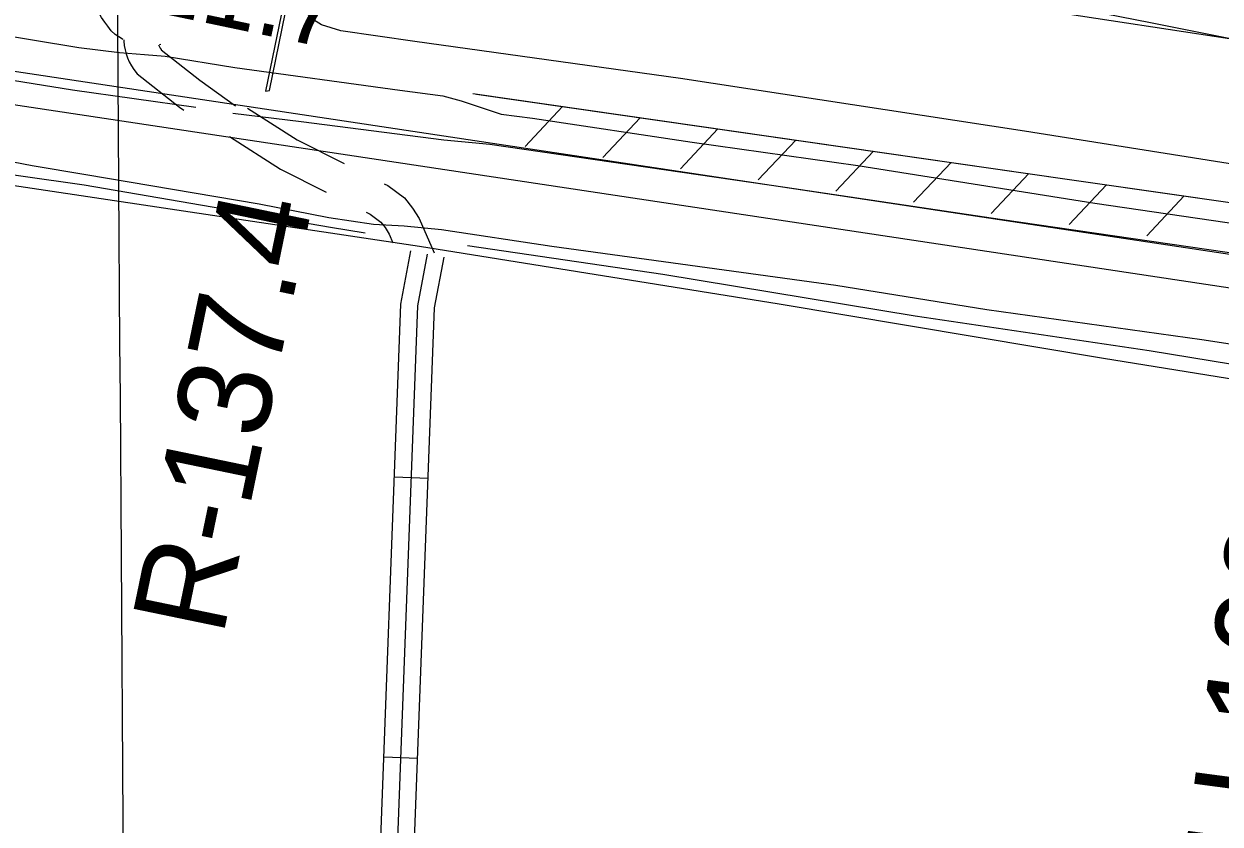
# Model space of a CAD drawing. Extents: x 3508733 to 3546731, y 546897 to 572481.
# Drawn here: x 3528588 to 3529654, y 561726 to 562440 of the extents above; entities that cross this region are included whole.
import ezdxf

# ---------------------------------------------------------------- set-up
doc = ezdxf.new("R2010")
doc.units = 0
for name, color, linetype in [('V-CHAN-DOCK', 7, 'Continuous'), ('V-FLOD-BASE', 7, 'Continuous'), ('V-GRID-MAJR', 7, 'Continuous'), ('V-LEVE-TOET', 7, 'Continuous'), ('V-RIVR-RANG', 7, 'Continuous'), ('V-RIVR-RANG-IDEN', 7, 'Continuous'), ('V-ROAD-CNTR', 7, 'Continuous'), ('V-RRAP-FSHR', 7, 'Continuous'), ('V-SITE-VEGE', 7, 'Continuous'), ('V-SURV-LINE', 7, 'Continuous'), ('V-TOPO-MINR', 7, 'Continuous'), ('V-TOPO-SHOR', 7, 'Continuous')]:
    doc.layers.add(name, color=color, linetype=linetype)

msp = doc.modelspace()

# ---------------------------------------------------------------- linework, layer by layer
at = {"layer": 'V-CHAN-DOCK'}
msp.add_line((3528806.631, 562380.742), (3528884.113, 562762.214), dxfattribs=at)
msp.add_lwpolyline([(3528881.657, 562762.718), (3528803.0530000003, 562380.015), (3528806.631, 562380.742)], dxfattribs=at)
at = {"layer": 'V-FLOD-BASE'}
for points in [[(3528740.949, 562365.455), (3528630.781, 562380.9670000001), (3528427.595, 562413.87)], [(3530489.921, 562116.044), (3530305.844, 562141.216), (3530045.144, 562178.8150000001), (3529857.683, 562208.134), (3529677.039, 562233.955), (3529458.079, 562265.648), (3529266.501, 562294.322), (3529003.069, 562332.636), (3528961.992, 562336.48), (3528834.701, 562352.852), (3528773.789, 562360.323)]]:
    msp.add_lwpolyline(points, dxfattribs=at)
at = {"layer": 'V-GRID-MAJR'}
msp.add_spline([(3528739.932, 552404.225), (3528698.522, 558461.679), (3528657.089, 564522.6), (3528615.656, 570583.539), (3528615.632, 570586.9890000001)], degree=3, dxfattribs=at)
at = {"layer": 'V-LEVE-TOET'}
for points in [[(3528551.71, 562433.125), (3528636.538, 562419.242), (3528672.812, 562414.763)], [(3528672.812, 562414.763), (3528695.025, 562412.908), (3528713.5100000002, 562411.349), (3528775.765, 562401.121), (3528922.892, 562381.125), (3528961.214, 562375.937), (3528977.614, 562371.659), (3529013.126, 562359.647), (3529041.184, 562355.936), (3529183.5, 562334.617), (3529331.304, 562313.926), (3529542.704, 562280.252), (3529699.397, 562257.415), (3529831.4420000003, 562236.884), (3529999.773, 562213.2440000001), (3530171.524, 562188.883), (3530483.177, 562146.076)], [(3529733.132, 562143.677), (3529638.031, 562158.349), (3529446.43, 562184.9670000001), (3529311.657, 562206.897), (3529058.467, 562241.68), (3528959.9420000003, 562256.387), (3528926.633, 562259.584), (3528899.241, 562261.233), (3528859.555, 562267.1190000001), (3528797.323, 562279.403), (3528642.721, 562305.644), (3528594.8370000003, 562313.67), (3528553.117, 562321.63)]]:
    msp.add_lwpolyline(points, dxfattribs=at)
at = {"layer": 'V-ROAD-CNTR'}
for p, q in [((3528918.0481256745, 562036.0059016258), (3528948.0270657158, 562034.8839038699)), ((3528908.6961443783, 561786.1814012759), (3528938.6750844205, 561785.0594035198))]:
    msp.add_line(p, q, dxfattribs=at)
for points in [[(3528662.4413042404, 562438.0344115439), (3528659.6741353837, 562441.6974185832), (3528656.8873907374, 562445.8073062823), (3528654.310035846, 562450.0505557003), (3528651.9533432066, 562454.4205270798), (3528649.8164298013, 562458.9033227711), (3528647.913262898, 562463.4900494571), (3528646.241548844, 562468.1630624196), (3528644.8083412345, 562472.9223041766), (3528643.620233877, 562477.7408051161), (3528642.6748191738, 562482.6130546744), (3528641.978102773, 562487.5325809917), (3528641.530705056, 562492.4787457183), (3528641.3346909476, 562497.4416812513), (3528641.3901411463, 562502.4038841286), (3528641.6948167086, 562507.3648997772), (3528642.253435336, 562512.3015295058), (3528643.0580347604, 562517.198732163), (3528643.93498516, 562521.2439242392), (3528644.4002889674, 562524.2412988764), (3528645.2815592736, 562528.1377245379), (3528646.4258746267, 562531.9624303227), (3528646.7045635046, 562532.7044428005)], [(3528675.9909269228, 562426.2405388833), (3528675.5931132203, 562426.4416005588), (3528672.2417395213, 562428.5007196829), (3528669.06735396, 562430.8345678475), (3528665.3199171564, 562434.1084884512), (3528662.3160150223, 562438.2026958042)], [(3528676.762067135, 562425.8507917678), (3528676.7674936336, 562424.8298348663), (3528677.1054203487, 562420.9818780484), (3528677.759558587, 562417.1645983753), (3528678.7298872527, 562413.4174780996), (3528680.0030625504, 562409.7688877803), (3528681.5764816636, 562406.2349736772), (3528683.43806341, 562402.8459781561), (3528685.5764819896, 562399.622060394), (3528688.6755018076, 562395.7081131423), (3528726.361721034, 562365.9396502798), (3528730.2053754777, 562363.1903892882)], [(3528707.728026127, 562421.3724830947), (3528707.9169374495, 562420.8311122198), (3528708.473518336, 562419.5810263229), (3528709.1299365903, 562418.3860218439), (3528709.8795180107, 562417.255939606), (3528710.0204981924, 562417.0778868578), (3528744.396278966, 562389.9243497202), (3528776.331398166, 562367.0820316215)], [(3528709.768401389, 562421.7842735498), (3528708.5813188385, 562421.5446954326)], [(3530757.8024461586, 561962.6130484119), (3530375.418210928, 562015.5509425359), (3529917.182127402, 562082.346808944), (3529550.360861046, 562141.5946904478), (3529261.2314393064, 562190.1975932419), (3528940.487080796, 562241.6834902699), (3528483.41599494, 562309.9703536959), (3528326.495308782, 562333.8823058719), (3528176.040609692, 562360.4222527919)], [(3528786.920708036, 562364.8852793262), (3528831.228127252, 562336.7310623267), (3528873.277197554, 562315.5298635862)], [(3528770.8312919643, 562339.5647206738), (3528816.3938727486, 562310.6129376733), (3528857.1226729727, 562290.0774209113)], [(3528908.882014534, 562297.5778661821), (3528912.146117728, 562295.9321008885), (3528927.0499015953, 562284.9365880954), (3528934.2232634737, 562275.7820372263), (3528939.9417666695, 562266.5873434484), (3528953.298338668, 562236.0583313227)], [(3528892.7248648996, 562272.1267470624), (3528896.3758822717, 562270.2858991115), (3528905.954098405, 562263.2194119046), (3528909.6067365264, 562258.5579627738), (3528913.324233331, 562252.5806565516), (3528916.7096553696, 562244.8426238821)], [(3528754.526452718, 556988.629996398), (3528769.6434224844, 557428.610116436), (3528798.949363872, 558260.8044520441), (3528828.204305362, 559086.9337997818), (3528855.886249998, 559762.9094478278), (3528870.4762208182, 560246.41748081), (3528899.136163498, 561091.442790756), (3528917.702126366, 561625.7577221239), (3528938.7670842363, 562188.522596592), (3528947.491066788, 562234.8715038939)], [(3528785.058391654, 557440.1370933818), (3528813.9403338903, 558260.2754531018), (3528843.193275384, 559086.361800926), (3528870.877220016, 559762.376448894), (3528885.468190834, 560245.9374817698), (3528914.1271335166, 561090.9277917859), (3528932.692096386, 561625.2167232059), (3528953.7150543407, 562186.845599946), (3528962.232037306, 562232.0965094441)], [(3528855.882250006, 560258.648456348), (3528884.14519348, 561091.957789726), (3528902.7121563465, 561626.2987210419), (3528923.819114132, 562190.1995932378), (3528932.7500962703, 562237.6464983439)]]:
    msp.add_lwpolyline(points, dxfattribs=at)
at = {"layer": 'V-RRAP-FSHR'}
for p, q in [((3529067.955, 562366.446), (3529034.54, 562330.839)), ((3529137.2430000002, 562356.484), (3529103.827, 562320.877)), ((3529206.5300000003, 562346.522), (3529173.115, 562310.915)), ((3529275.818, 562336.56), (3529242.4020000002, 562300.953)), ((3529345.105, 562326.598), (3529311.69, 562290.991)), ((3529414.393, 562316.636), (3529380.977, 562281.029)), ((3529483.68, 562306.674), (3529450.265, 562271.067)), ((3529552.97, 562296.728), (3529519.572, 562261.105)), ((3529622.262, 562286.799), (3529588.864, 562251.176))]:
    msp.add_line(p, q, dxfattribs=at)
for points in [[(3528988.054, 562377.934), (3529520.034, 562301.447), (3530005.394, 562231.903)], [(3528991.168, 562377.486), (3529520.034, 562301.447), (3529979.318, 562235.639)]]:
    msp.add_lwpolyline(points, dxfattribs=at)
at = {"layer": 'V-SITE-VEGE'}
msp.add_lwpolyline([(3529794.414, 562294.576), (3529479.9560000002, 562344.408), (3529173.112, 562391.487), (3528936.077, 562424.479), (3528870.045, 562433.943), (3528852.899, 562439.468), (3528843.403, 562445.299), (3528838.889, 562452.225), (3528835.981, 562467.161), (3528839.634, 562488.149), (3528847.6520000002, 562524.761), (3528852.6720000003, 562529.68), (3528871.4560000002, 562535.2220000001), (3528893.1890000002, 562530.033), (3529005.623, 562497.5430000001), (3529042.984, 562487.9890000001), (3529062.485, 562488.557), (3529091.235, 562496.6730000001), (3529123.407, 562502.843), (3529157.086, 562507.089), (3529186.115, 562504.881), (3529319.7120000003, 562486.3200000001), (3529502.451, 562451.588), (3529662.742, 562427.026)], dxfattribs=at)
at = {"layer": 'V-SURV-LINE'}
for points in [[(3528223.4523910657, 562451.643776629), (3530786.4458570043, 562065.478863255)], [(3530781.991915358, 562035.8113278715), (3528218.998538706, 562421.976227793)]]:
    msp.add_lwpolyline(points, dxfattribs=at)
at = {"layer": 'V-TOPO-MINR'}
msp.add_lwpolyline([(3528589.5184915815, 562625.8687190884), (3528609.8917106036, 562624.6395126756), (3528660.394476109, 562618.90896774), (3528710.742692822, 562611.3987542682), (3528814.5464869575, 562593.1027926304), (3528829.067758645, 562590.5043182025), (3528843.579698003, 562587.8554594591), (3528858.0776388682, 562585.1310242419), (3528872.566247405, 562582.356204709), (3529093.275953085, 562539.4900864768), (3529218.0945031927, 562515.1533773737), (3529342.8891713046, 562490.6952824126), (3529467.6480164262, 562466.0551086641), (3529592.3829795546, 562441.293549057), (3530062.793987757, 562347.5538701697), (3530087.686395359, 562342.5856141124), (3530112.5767739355, 562337.6072296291), (3530137.4641089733, 562332.6136525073), (3530162.349414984, 562327.6099469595), (3530309.831879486, 562297.9087108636)], dxfattribs=at)
at = {"layer": 'V-TOPO-SHOR'}
for points in [[(3528475.6, 562320.047), (3528641.414, 562296.493), (3528861.071, 562258.724), (3528891.768, 562253.628)], [(3528983.224, 562242.446), (3529157.218, 562216.758), (3529382.346, 562179.618), (3529591.1350000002, 562148.7930000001), (3529870.159, 562102.904), (3530089.16, 562067.875), (3530368.216, 562025.399)]]:
    msp.add_lwpolyline(points, dxfattribs=at)

# ---------------------------------------------------------------- texts
at = {"layer": 'V-RIVR-RANG'}
msp.add_text('21.7', height=67.00000000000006, rotation=348.15832571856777, dxfattribs=at).set_placement((3528694.300889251, 562452.7392828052))
at = {"layer": 'V-RIVR-RANG-IDEN'}
for s, height, rotation, p in [('R-137.4', 82.99999799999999, 78.303458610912, (3528764.9417941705, 561892.5755591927)), ('U-100', 83, 82.43632571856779, (3529705.456728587, 561690.5984852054))]:
    msp.add_text(s, height=height, rotation=rotation, dxfattribs=at).set_placement(p)

doc.saveas('drawing.dxf')
